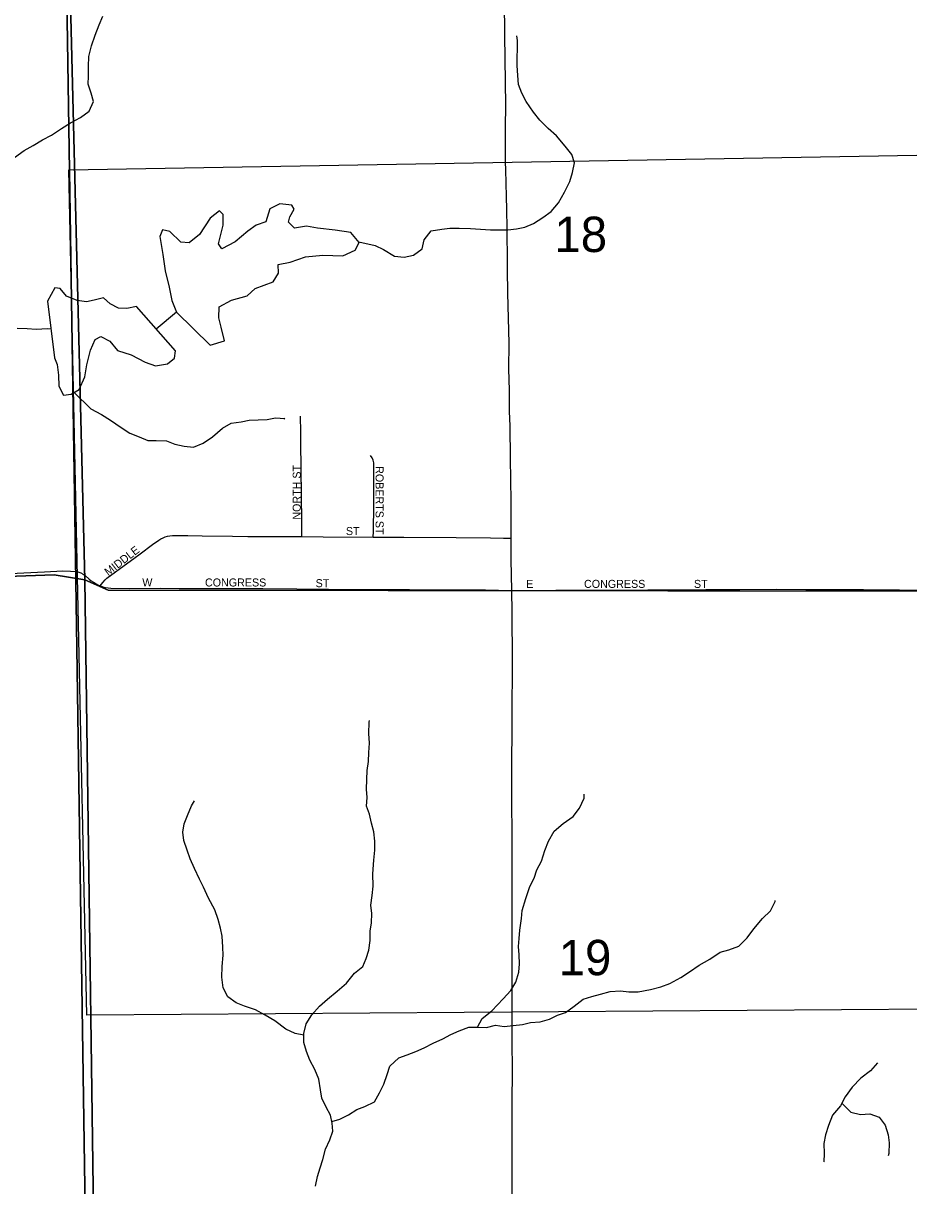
# Model space of a CAD drawing. Extents: x 1874609 to 2204689, y 815661 to 1281160.
# Drawn here: x 2044291 to 2049821, y 1069105 to 1076369 of the extents above; entities that cross this region are included whole.
import ezdxf

# ---------------------------------------------------------------- set-up
doc = ezdxf.new("R2010")
doc.units = 0
for name, color, linetype in [('GM_X_City_Street', 7, 'Continuous'), ('GM_X_City_Street_Text', 7, 'Continuous'), ('GM_X_Corporation', 7, 'Continuous'), ('GM_X_County_Road', 7, 'Continuous'), ('GM_X_Minor_River', 7, 'Continuous'), ('GM_X_Section', 7, 'Continuous'), ('GM_X_Section_Text', 7, 'Continuous'), ('GM_X_State_Route', 7, 'Continuous'), ('GM_X_Township', 7, 'Continuous')]:
    doc.layers.add(name, color=color, linetype=linetype)

msp = doc.modelspace()

# ---------------------------------------------------------------- linework, layer by layer
at = {"layer": 'GM_X_City_Street'}
for points in [[(2046030.2, 1073161.5), (2046030.9, 1073255.4), (2046024.2, 1073749.2), (2046023.7, 1073831.5), (2046023.1, 1073897.2), (2046022.5, 1073913.7)], [(2046477.1, 1073158.4), (2046477.7, 1073193.5), (2046479.6, 1073358.6), (2046481.1, 1073573.3), (2046480.5, 1073606.3), (2046479.3, 1073622.7), (2046476.2, 1073638.7), (2046469.5, 1073653.9), (2046460.5, 1073668.6)], [(2044770.7, 1072853.8), (2044786.9, 1072874), (2044802, 1072890.7), (2044813.8, 1072901.1), (2044943.3, 1072996.7), (2044981.9, 1073025.4), (2045020.1, 1073054.2), (2045097.6, 1073112.4), (2045137.1, 1073140.3), (2045150.7, 1073148.1), (2045164.3, 1073154.6), (2045177.5, 1073159.8), (2045191.6, 1073163.4), (2045207, 1073166.2), (2045222.7, 1073168), (2045238.6, 1073168.7), (2045271.2, 1073169), (2045318.4, 1073168.3), (2045408.8, 1073167.2), (2045596.7, 1073163.9), (2045693.8, 1073163.2), (2045874.2, 1073162.3), (2046030.2, 1073161.5)], [(2046030.2, 1073161.5), (2046163, 1073160.8), (2046477.1, 1073158.4)], [(2046477.1, 1073158.4), (2046486.5, 1073158.3), (2046666.7, 1073158.6), (2046995.4, 1073154.9), (2047209.1, 1073154), (2047291, 1073152.6), (2047339, 1073151.8)], [(2044630.7, 1072942), (2044650.9, 1072934.6), (2044664.6, 1072927.1), (2044677.5, 1072918), (2044701.9, 1072896.5), (2044714.9, 1072886), (2044728.6, 1072876.5), (2044757.5, 1072859.9), (2044770.7, 1072853.8)], [(2044770.7, 1072853.8), (2044772.6, 1072852.9), (2044788.4, 1072847.1), (2044804.8, 1072842.9), (2044821.4, 1072840.5), (2044838, 1072839.4), (2044952.8, 1072838.2), (2045149.1, 1072838.9), (2045263.6, 1072838), (2045411, 1072837.5), (2045574.6, 1072837.3), (2045787.3, 1072837.6), (2045999.9, 1072834.9), (2046196.3, 1072832.9), (2046523.7, 1072830.7), (2046703.7, 1072830.8), (2046900, 1072829.2), (2047178.3, 1072829), (2047341.9, 1072825.5)], [(2047341.9, 1072825.5), (2047402.6, 1072825.2), (2047501.4, 1072825.3), (2047616.2, 1072825.9), (2047830, 1072827.2), (2048191.5, 1072829.8), (2048388.7, 1072829.7), (2048553.1, 1072830.2), (2048766.8, 1072831.5), (2048996.9, 1072832.1), (2049177.7, 1072831.5), (2049539.3, 1072830.3), (2049990.6, 1072826.5)]]:
    msp.add_lwpolyline(points, dxfattribs=at)
at = {"layer": 'GM_X_Corporation'}
msp.add_lwpolyline([(2049989.6, 1070209.7), (2044688.9, 1070170.9), (2044576.4, 1075454), (2049991.8, 1075546.7)], close=True, dxfattribs=at)
at = {"layer": 'GM_X_County_Road'}
msp.add_lwpolyline([(2043865.8, 1072915.3), (2044423.3, 1072941.7), (2044538, 1072946.7), (2044586.8, 1072946.3), (2044619.1, 1072943.6), (2044630.7, 1072942)], dxfattribs=at)
at = {"layer": 'GM_X_Minor_River'}
for points in [[(2044236.8, 1075529.3), (2044297.2, 1075574.8), (2044353.5, 1075606.3), (2044411.7, 1075639.8), (2044468, 1075669.3), (2044530.3, 1075710.8), (2044586.6, 1075746.3), (2044648.8, 1075779.7), (2044703.2, 1075819.3), (2044729.7, 1075881.1), (2044714.1, 1075931.4), (2044696.6, 1075987.6), (2044699, 1076037.7), (2044697.6, 1076099.8), (2044700.1, 1076161.9), (2044716.6, 1076227.8), (2044739.2, 1076295.7), (2044765.7, 1076359.6), (2044788.2, 1076413.5)], [(2046387.1, 1075002.6), (2046489.5, 1074980.6), (2046541.2, 1074956.1), (2046608.8, 1074913.3), (2046668.8, 1074906.8), (2046728.9, 1074920.2), (2046781.2, 1074959.8), (2046795.6, 1075015.7), (2046838.1, 1075071.4), (2046904.2, 1075082.8), (2046954.2, 1075088.3), (2047014.2, 1075089.7), (2047084.2, 1075087), (2047208, 1075077.8), (2047260, 1075079.3), (2047318, 1075078.8), (2047372, 1075084.2), (2047424.1, 1075095.8), (2047478.3, 1075117.3), (2047536.6, 1075154.8), (2047586.9, 1075192.4), (2047633.4, 1075248), (2047671.9, 1075313.7), (2047704.5, 1075379.5), (2047720.9, 1075437.5), (2047733.5, 1075497.4), (2047717.9, 1075549.7), (2047674.3, 1075600.2), (2047620.9, 1075664.8), (2047569.3, 1075711.4), (2047517.8, 1075764), (2047478.2, 1075814.4), (2047430.8, 1075881), (2047405.2, 1075931.3), (2047383.7, 1075985.6), (2047380.2, 1076041.8), (2047374.7, 1076105.9), (2047375.2, 1076158), (2047377.6, 1076208.1), (2047378.1, 1076262.1), (2047374.3, 1076290.2)], [(2045458.5, 1074357.6), (2045548.7, 1074384.8), (2045527.4, 1074471.1), (2045511.9, 1074529.3), (2045514.5, 1074597.4), (2045590.8, 1074638.8), (2045689, 1074665.8), (2045739.4, 1074711.4), (2045851.7, 1074754.4), (2045884.2, 1074808.2), (2045882.6, 1074862.3), (2045958.7, 1074875.6), (2046053, 1074908.7), (2046161, 1074919.7), (2046287, 1074916.5), (2046363.2, 1074951.8), (2046389.6, 1074999.6), (2046336.2, 1075062.2), (2046238.4, 1075077.2), (2046128.5, 1075088.3), (2046060.6, 1075101), (2045984.5, 1075089.7), (2045946.9, 1075126.1), (2045955.2, 1075160.1), (2045983.5, 1075207.9), (2045967.8, 1075232.1), (2045893.9, 1075240.8), (2045831.6, 1075209.4), (2045804.9, 1075127.5), (2045744.8, 1075108), (2045692.5, 1075070.5), (2045613.9, 1075003.1), (2045531.6, 1074959.8), (2045509.9, 1074990.1), (2045538.8, 1075108), (2045539.4, 1075174.1), (2045515.6, 1075196.4), (2045457.2, 1075150.9), (2045392.4, 1075049.3), (2045328, 1074997.9), (2045274, 1075000.4), (2045206.6, 1075067.2), (2045160.7, 1075077.6), (2045144.4, 1075037.7), (2045163.4, 1074923.3), (2045176.5, 1074823.1), (2045201.7, 1074720.6), (2045218.9, 1074636.3), (2045248.3, 1074563.9)], [(2044486.1, 1074278.9), (2044501.8, 1074236.6), (2044511.2, 1074170.4), (2044512.6, 1074102.3), (2044542.1, 1074045.9), (2044590.2, 1074051.5), (2044640.4, 1074081.1), (2044675.1, 1074160.8), (2044687.7, 1074234.8), (2044710.5, 1074326.8), (2044739, 1074392.6), (2044775.2, 1074412.3), (2044830.9, 1074383.7), (2044880.4, 1074325.1), (2044964.1, 1074298.3), (2045051.7, 1074251.3), (2045117.5, 1074228.7), (2045191.6, 1074242), (2045235.8, 1074275.6), (2045242.2, 1074321.6), (2044998.7, 1074598.4), (2044938.6, 1074587), (2044886.6, 1074589.5), (2044832.9, 1074616.1), (2044791.2, 1074652.5), (2044733.1, 1074639.1), (2044685, 1074629.5), (2044627.1, 1074636.1), (2044561.4, 1074664.8), (2044521.8, 1074711.2), (2044487.8, 1074715.6), (2044443.1, 1074631.8)], [(2044443.1, 1074631.8), (2044486.1, 1074278.9)], [(2045120.1, 1074460.5), (2045247.7, 1074565.5)], [(2045248.3, 1074563.9), (2045458.5, 1074357.6)], [(2044251.8, 1074463.4), (2044315.7, 1074462.8), (2044371.7, 1074458.3), (2044441.7, 1074461.6), (2044464, 1074460.4)], [(2044608.2, 1074062.1), (2044713.3, 1073960.2), (2044779, 1073923.5), (2044834.7, 1073888.9), (2044902.3, 1073844.1), (2044956, 1073807.6), (2045015.7, 1073785), (2045069.5, 1073762.4), (2045121.5, 1073761.9), (2045185.5, 1073759.3), (2045237.3, 1073738.7), (2045295.1, 1073726.2), (2045355.1, 1073719.6), (2045415.3, 1073745), (2045473.6, 1073784.5), (2045536, 1073840), (2045588.3, 1073869.6), (2045652.3, 1073878.9), (2045702.4, 1073888.5), (2045758.4, 1073891.9), (2045814.4, 1073893.4), (2045866.5, 1073902.9), (2045924.4, 1073900.3), (2045918.4, 1073894.4)], [(2046446, 1071756), (2046448.4, 1071812.1), (2046452.9, 1071870.1), (2046449.5, 1071932.2), (2046452.1, 1072002.3), (2046454.1, 1072012.3)], [(2046115.4, 1069103.2), (2046127.9, 1069163.2), (2046144.3, 1069217.1), (2046160.8, 1069269.1), (2046179.3, 1069333), (2046205.8, 1069392.8), (2046224.3, 1069446.7), (2046220.7, 1069496.8), (2046209.1, 1069547), (2046181.6, 1069597.3), (2046156.1, 1069651.7), (2046146.5, 1069703.8), (2046137.1, 1069772), (2046111.6, 1069832.4), (2046080.1, 1069890.8), (2046060.6, 1069945), (2046043.1, 1070001.3), (2046043.6, 1070057.4), (2046058.1, 1070117.3), (2046092.5, 1070173.1), (2046141, 1070226.7), (2046191.4, 1070272.2), (2046251.8, 1070321.7), (2046310.2, 1070371.2), (2046358.7, 1070432.8), (2046411, 1070474.4), (2046433.4, 1070526.3), (2046449.9, 1070578.2), (2046456.4, 1070638.2), (2046456.9, 1070696.3), (2046465.3, 1070748.3), (2046467.8, 1070806.4), (2046462.3, 1070858.5), (2046470.8, 1070918.5), (2046475.3, 1070976.5), (2046474, 1071054.7), (2046480.7, 1071140.7), (2046487.2, 1071202.8), (2046485.7, 1071258.9), (2046480.2, 1071317), (2046466.7, 1071371.2), (2046453.1, 1071427.4), (2046433.6, 1071477.7), (2046438, 1071531.7), (2046434.5, 1071583.8), (2046437, 1071643.9), (2046439.5, 1071700), (2046446, 1071756)], [(2047128.7, 1070096.8), (2047156, 1070150.7), (2047216.4, 1070198.2), (2047287, 1070273.6), (2047335.4, 1070325.2), (2047367.9, 1070377), (2047386.4, 1070440.9), (2047390.9, 1070492.9), (2047387.3, 1070549.1), (2047383.8, 1070601.2), (2047388.2, 1070651.2), (2047392.7, 1070703.2), (2047403.3, 1070775.2), (2047407.7, 1070825.3), (2047430.3, 1070901.2), (2047455, 1070975), (2047481.4, 1071026.9), (2047497.8, 1071078.8), (2047528.3, 1071132.6), (2047548.9, 1071200.5), (2047571.3, 1071258.3), (2047605.9, 1071320.1), (2047662.3, 1071369.6), (2047724.6, 1071413.1), (2047765, 1071464.8), (2047793.6, 1071526.6), (2047793.8, 1071552.6)], [(2046043.5, 1070045.4), (2045989.6, 1070055.9), (2045929.8, 1070084.5), (2045862.3, 1070135.2), (2045802.6, 1070171.9), (2045740.9, 1070204.5), (2045673.1, 1070227.2), (2045621.3, 1070247.7), (2045567.7, 1070286.3), (2045540.2, 1070342.7), (2045530.7, 1070408.9), (2045533.3, 1070474.9), (2045539.9, 1070547), (2045538.3, 1070597.1), (2045532.9, 1070665.2), (2045523.4, 1070715.4), (2045507.8, 1070769.6), (2045486.3, 1070829.9), (2045447, 1070902.4), (2045415.6, 1070970.8), (2045392, 1071021.1), (2045360.6, 1071087.5), (2045333.1, 1071147.9), (2045313.6, 1071202.1), (2045294.1, 1071262.4), (2045286.6, 1071314.6), (2045295, 1071366.6), (2045317.4, 1071418.4), (2045341.9, 1071478.3), (2045360.2, 1071510.1)], [(2046218.2, 1069507.5), (2046268.9, 1069522.4), (2046323.1, 1069547.9), (2046373.4, 1069581.5), (2046423.5, 1069601), (2046483.8, 1069630.4), (2046516.2, 1069686.2), (2046542.7, 1069740.1), (2046563.2, 1069799.9), (2046579.6, 1069851.9), (2046636.1, 1069905.4), (2046688.2, 1069922.9), (2046742.4, 1069944.4), (2046794.6, 1069967.9), (2046850.8, 1069995.4), (2046911, 1070022.9), (2046961.2, 1070050.4), (2047013.4, 1070074), (2047073.6, 1070095.4), (2047131.6, 1070096.9), (2047183.5, 1070094.4), (2047239.6, 1070109.8), (2047293.5, 1070101.3), (2047349.6, 1070106.8), (2047409.6, 1070112.2), (2047459.7, 1070125.7), (2047519.7, 1070129.1), (2047577.8, 1070146.6), (2047628, 1070172.1), (2047678.2, 1070187.7), (2047730.5, 1070227.2), (2047786.8, 1070270.8), (2047841, 1070288.3), (2047895.1, 1070301.8), (2047957.2, 1070319.2), (2048021.2, 1070322.6), (2048073.2, 1070318.1), (2048131.1, 1070317.5), (2048207.2, 1070330.8), (2048273.3, 1070348.1), (2048329.5, 1070369.6), (2048397.8, 1070407), (2048452.1, 1070442.6), (2048512.4, 1070484), (2048578.7, 1070521.4), (2048643.1, 1070564.9), (2048697.2, 1070580.4), (2048759.4, 1070601.8), (2048811.8, 1070655.4), (2048854.3, 1070711.1), (2048906.8, 1070774.6), (2048957.2, 1070824.2), (2048985.7, 1070882.1), (2048985.7, 1070888.1)], [(2049624.9, 1069874.3), (2049582.4, 1069822.6), (2049522.1, 1069777.2), (2049467.6, 1069721.6), (2049423.1, 1069662), (2049394.6, 1069604.1), (2049344.2, 1069546.5), (2049319.6, 1069482.7), (2049301.1, 1069422.8), (2049290.7, 1069368.8), (2049292.1, 1069306.7), (2049289.7, 1069254.6), (2049293.7, 1069256.6)], [(2049403.3, 1069621.6), (2049460.3, 1069565.4), (2049520.1, 1069550.8), (2049578.2, 1069554.3), (2049636, 1069533.7), (2049673.5, 1069483.2), (2049693, 1069423), (2049698.6, 1069372.8), (2049696, 1069306.8), (2049691.9, 1069292.8)]]:
    msp.add_lwpolyline(points, dxfattribs=at)
at = {"layer": 'GM_X_Section'}
for points in [[(2044543.3, 1078169), (2044675.8, 1072892.3), (2044483.6, 1072923.6), (2041664.2, 1072823.7), (2039360.9, 1072797.6), (2039298.6, 1078020.5), (2041866.1, 1078033.5), (2043624.7, 1078159.7)], [(2049984.9, 1078087.9), (2050065.3, 1072821.1), (2044822.1, 1072826.8), (2044675.8, 1072892.3), (2044543.3, 1078169)], [(2039360.9, 1072797.6), (2041664.2, 1072823.7), (2044483.6, 1072923.6), (2044675.8, 1072892.3), (2044748.5, 1067571.4), (2039413.6, 1067474.7)], [(2050065.3, 1072821.1), (2050065.8, 1067532), (2044748.5, 1067571.4), (2044675.8, 1072892.3), (2044822.1, 1072826.8)]]:
    msp.add_lwpolyline(points, close=True, dxfattribs=at)
at = {"layer": 'GM_X_State_Route'}
for points in [[(2047303.6, 1075500.3), (2047303.6, 1075718.7), (2047303.7, 1075858.1), (2047297.5, 1076293.5), (2047296, 1076510.3)], [(2047312.5, 1075088.7), (2047311.4, 1075204.4), (2047309.8, 1075286.5), (2047304.6, 1075453.7), (2047303.6, 1075500.3)], [(2047315.3, 1074830), (2047314.4, 1074902.3), (2047312.9, 1075055.7), (2047312.5, 1075088.7)], [(2047342.9, 1072793.8), (2047341.9, 1072825.5), (2047339, 1073019.2), (2047339, 1073112.2), (2047339, 1073151.8), (2047339, 1073172.6), (2047339, 1073273.3), (2047337.5, 1073382.5), (2047332.8, 1073650.5), (2047331.3, 1073851.9), (2047327.5, 1073945.3), (2047327.4, 1073994.1), (2047327, 1074075.8), (2047322.9, 1074206.8), (2047325.2, 1074370.9), (2047317, 1074682.7), (2047315.3, 1074830)], [(2047344.9, 1070950.5), (2047345, 1071034.7), (2047343.1, 1071768.4), (2047343.4, 1071932.9), (2047345.1, 1072123.8), (2047346.7, 1072292.7), (2047346.7, 1072433.6), (2047345.2, 1072640.4), (2047345.2, 1072721), (2047342.9, 1072793.8)], [(2047343.7, 1070189.9), (2047343.3, 1070337.4), (2047344.9, 1070633.5), (2047344.9, 1070950.5)], [(2047345.1, 1069688.1), (2047345.4, 1069761), (2047343.9, 1070072.6), (2047343.7, 1070189.9)], [(2047343.8, 1068858.9), (2047344.6, 1069547.8), (2047345.1, 1069688.1)]]:
    msp.add_lwpolyline(points, dxfattribs=at)
at = {"layer": 'GM_X_Township'}
for points in [[(2044539, 1078146.3), (2044618.5, 1072885.8), (2044699.1, 1067550.3), (2044746.9, 1064387.8), (2044859.9, 1056908.1), (2042210.4, 1056922.6), (2038367, 1056943.1), (2034180.5, 1056965.4)], [(2071122.1, 1077956.3), (2071255.1, 1071443.9), (2071304.4, 1070159.8), (2071270.7, 1069576.7), (2071181.7, 1067473.1), (2071243.1, 1064399.7), (2071288.2, 1062148.4), (2071392.9, 1056914.6), (2063510.6, 1056885.7), (2061446.3, 1056888.3), (2059528.3, 1056890.6), (2058304.2, 1056892.2), (2052843.3, 1056898.9), (2047828.1, 1056905.1), (2047574.2, 1056905.4), (2045481.2, 1056908), (2044859.9, 1056908.1), (2044746.9, 1064387.8), (2044699.1, 1067550.3), (2044618.5, 1072885.8), (2044539, 1078146.3)]]:
    msp.add_lwpolyline(points, dxfattribs=at)

# ---------------------------------------------------------------- texts
at = {"layer": 'GM_X_City_Street_Text'}
for s, rotation, p in [('NORTH ST', 90, (2046023.7, 1073267.3)), ('ROBERTS ST', 270, (2046491.3, 1073601.7)), ('ST', 0.00001, (2046305.9, 1073171.1)), ('MIDDLE', 37.69254, (2044821.8, 1072913.9)), ('W', 0.00001, (2045034.3, 1072849.8)), ('CONGRESS', 0.00001, (2045425.9, 1072849.9)), ('ST', 0.00001, (2046116.7, 1072845.5)), ('E', 0.00001, (2047432.3, 1072841)), ('CONGRESS', 0.00001, (2047793.1, 1072841.1)), ('ST', 0.00001, (2048479.5, 1072841.1))]:
    msp.add_text(s, height=50, rotation=rotation, dxfattribs=at).set_placement(p)
at = {"layer": 'GM_X_Section_Text'}
for s, p in [('18', (2047608.3, 1074939.6)), ('19', (2047634.7, 1070420.8))]:
    msp.add_text(s, height=221, rotation=0.00001, dxfattribs=at).set_placement(p)

doc.saveas('drawing.dxf')
